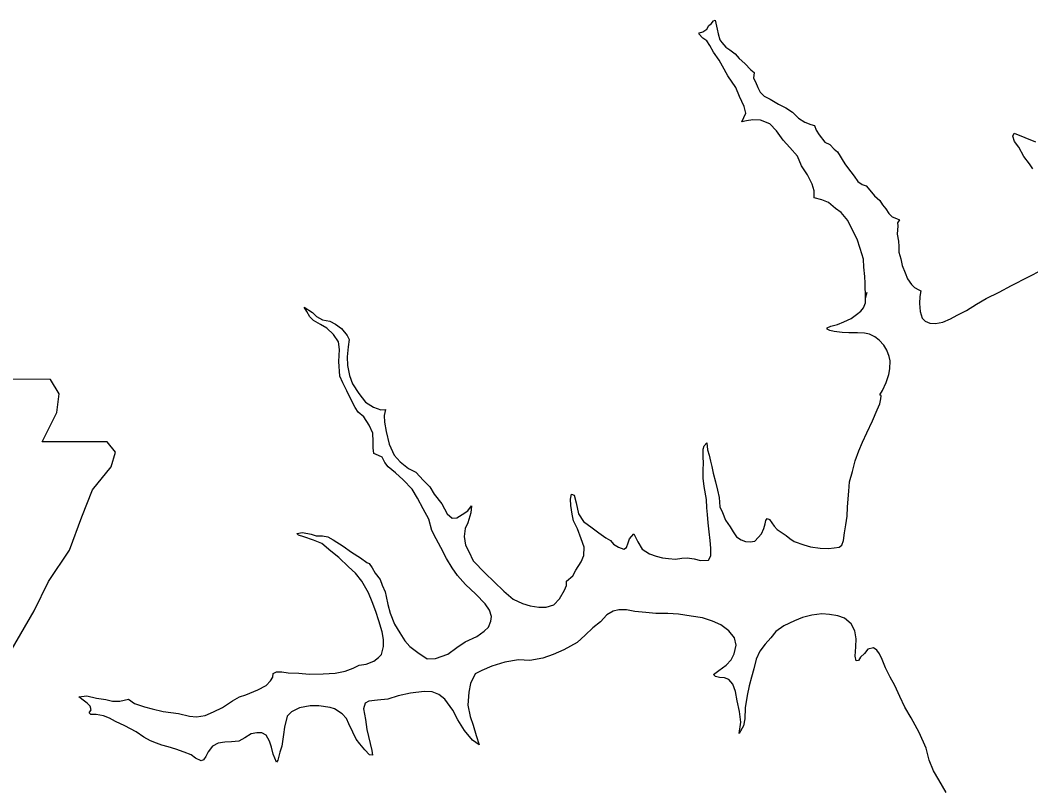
# Model space of a CAD drawing. Extents: x 31699 to 244310, y -8841 to 11474.
# Drawn here: x 133428 to 133701.2, y 409.7 to 617.8 of the extents above; entities that cross this region are included whole.
import ezdxf

# ---------------------------------------------------------------- set-up
doc = ezdxf.new("R2010")
doc.units = 0
doc.layers.add('G-ANNO-TEXT', color=7, linetype='Continuous')
doc.layers.add('R_Draft', color=7, linetype='Continuous')

msp = doc.modelspace()

# ---------------------------------------------------------------- linework, layer by layer
at = {"layer": 'G-ANNO-TEXT'}
msp.add_lwpolyline([(133334.69, 520.74), (133339.77, 486.91), (133337.51, 435.59), (133342.02, 432.77), (133350.48, 432.77), (133350.48, 414.72), (133421.54, 414.72), (133424.92, 422.05), (133423.79, 433.9), (133425.48, 447.43), (133431.69, 458.15), (133435.64, 466.04), (133441.27, 474.5), (133444.66, 483.52), (133447.48, 490.85), (133452.55, 497.06), (133453.68, 501), (133451.43, 503.82), (133433.94, 503.82), (133437.89, 511.72), (133438.46, 516.79), (133436.12, 520.69)], close=True, dxfattribs=at)
at = {"layer": 'R_Draft'}
for points in [[(133656.52, 542.63), (133656.44, 546.69), (133656.3, 548.49), (133656.03, 551.09), (133655.95, 553.23), (133655.08, 556.09), (133654.27, 558.62), (133652.93, 561.22), (133651.73, 563.68), (133649.92, 565.81), (133648.39, 566.94), (133646.45, 568.53), (133644.65, 569.26), (133642.65, 569.78), (133642.58, 571.65), (133642.04, 573.45), (133640.84, 576.05), (133639.23, 578.44), (133638.09, 581.04), (133636.02, 583.43), (133634.22, 585.42), (133632.41, 587.88), (133630.61, 589.81), (133628.07, 590.8), (133626.07, 590.93), (133624.28, 590.65), (133623.08, 590.38), (133624.14, 592.65), (133623.73, 594.52), (133622.39, 597.18), (133621.45, 599.65), (133619.31, 602.77), (133617.84, 605.37), (133616.9, 607.03), (133615.36, 609.16), (133614.43, 611.02), (133613.56, 612.22), (133612.49, 612.95), (133611.42, 614.15), (133611.62, 614.41), (133612.55, 614.68), (133613.61, 615.42), (133614.14, 616.42), (133614.81, 616.89), (133615.41, 617.63), (133615.81, 617.83), (133616.41, 615.43), (133616.68, 614.17), (133617.15, 612.5), (133617.69, 611.84), (133618.76, 610.51), (133619.82, 609.78), (133621.29, 608.72), (133622.36, 607.45), (133623.9, 606.13), (133625.5, 604.4), (133626.37, 603.67), (133626.17, 602.2), (133626.71, 601.2), (133627.38, 599.6), (133628.05, 598.41), (133629.12, 597.28), (133630.72, 596.48), (133632.99, 595.16), (133634.92, 594.16), (133636.79, 592.97), (133638.39, 591.38), (133640.13, 590.25), (133641.73, 589.65), (133642.73, 589.33), (133643.13, 588.06), (133644, 586.8), (133645.47, 584.87), (133646.81, 584.21), (133648.01, 582.94), (133648.88, 582.21), (133649.61, 581.08), (133650.41, 579.75), (133651.08, 578.69), (133652.55, 576.83), (133653.42, 575.69), (133654.43, 574.23), (133655.56, 573.44), (133656.69, 573.04), (133657.7, 571.84), (133658.97, 570.38), (133660.37, 569.12), (133661.1, 567.92), (133661.97, 566.79), (133662.84, 565.53), (133663.71, 564.66), (133664.85, 564.2), (133665.71, 563.87), (133665.18, 563), (133665.25, 562.27), (133665.06, 559.93), (133665.4, 558.07), (133665.47, 556.6), (133665.47, 555.13), (133666.08, 553.27), (133666.41, 551.54)], [(133701.7, 577.68), (133700.83, 579.01), (133699.29, 581.01), (133697.95, 583.54), (133696.82, 585), (133696.28, 586.47), (133696.68, 587.33), (133699.61, 586.15), (133702.48, 584.96)], [(133666.41, 551.54), (133667.22, 549.54), (133667.89, 547.87), (133668.96, 546.34), (133669.7, 545.55), (133670.9, 544.95), (133671.43, 544.62), (133671.17, 543.08), (133671.11, 541.22), (133671.25, 539.02), (133671.85, 537.28), (133672.65, 536.42), (133673.92, 535.89), (133675.45, 535.83), (133677.38, 536.17), (133679.51, 537.05), (133681.31, 538.05), (133683.83, 539.33), (133686.49, 541.01), (133689.08, 542.62), (133692.61, 544.3), (133695.93, 546.05), (133700.59, 548.4), (133704.04, 550.28)], [(133650.15, 533.4), (133648.02, 533.66), (133646.89, 533.92), (133646.15, 534.25), (133646.09, 534.65), (133647.08, 535.12), (133648.88, 535.59), (133650.61, 536.27), (133652.61, 537.14), (133654.07, 538.22), (133655.26, 539.15), (133655.99, 540.09), (133656.52, 541.36), (133656.52, 542.63), (133656.91, 544.3)], [(133514.08, 472.58), (133511.94, 474.23), (133509.54, 476.29), (133507.21, 477.22), (133504.67, 478.14), (133503.21, 478.54), (133502.74, 479.07), (133504.27, 479.27), (133506.6, 478.82), (133507.94, 478.42), (133509.67, 478.43), (133511.13, 478.1), (133512.6, 477.31), (133515.27, 475.58), (133517.54, 473.99), (133519.94, 472.47), (133521.68, 471.2), (133522.28, 470.87), (133523.08, 469.74), (133523.95, 468.28), (133525.29, 466.62), (133525.82, 465.02), (133526.63, 463.29), (133526.9, 461.95), (133527.37, 459.82), (133527.98, 457.49), (133529.12, 454.49), (133530.59, 452.17), (133531.93, 450.04), (133533.33, 448.44), (133535.47, 446.85), (133537.94, 445.12), (133540.27, 445.27), (133543.53, 446.41), (133546.05, 448.22), (133548.25, 449.7), (133551.37, 451.18), (133553.43, 452.59), (133554.56, 453.73), (133555.22, 455.33), (133555.35, 456.6), (133554.81, 458.26), (133553.68, 459.99), (133551.14, 462.65), (133548.33, 465.24), (133546.19, 467.7), (133544.72, 469.76), (133543.25, 472.29), (133541.71, 475.22), (133540.44, 477.55), (133539.23, 479.88), (133538.42, 482.94), (133536.88, 485.74), (133535.34, 488.6), (133533.94, 491.06), (133531.47, 493.52), (133529.4, 495.44), (133527.46, 497.04), (133526.52, 498.23), (133525.85, 499.7), (133524.85, 500.16), (133523.59, 500.69), (133523.38, 502.16), (133523.38, 503.89), (133523.3, 506.16), (133522.3, 508.36), (133520.83, 510.55), (133519.36, 511.88), (133518.55, 513.14), (133517.42, 515.21), (133516.28, 517.6), (133515.14, 519.73), (133514.4, 521.53), (133514.06, 525.53), (133514.25, 528.8), (133513.97, 530.87), (133512.7, 532.86), (133510.83, 534.52), (133509.17, 535.58), (133507.23, 536.64), (133506.23, 537.64), (133505.49, 539.04), (133504.76, 540.23), (133507.02, 538.78), (133508.09, 537.71), (133509.69, 536.85), (133511.63, 536.46), (133513.23, 535.66), (133514.83, 534.47), (133516.37, 532.61), (133516.9, 531.48), (133516.64, 529.54), (133516.38, 526.81), (133516.46, 524.47), (133517, 521.74), (133517.8, 519.54), (133519.54, 516.88), (133521.28, 514.55), (133523.48, 513.23), (133525.42, 512.44), (133526.75, 512.57)], [(133593.84, 478.96), (133594.98, 476.76), (133596.12, 474.83), (133598.05, 473.57), (133599.92, 472.91), (133601.59, 472.45), (133603.25, 472.26), (133605.12, 472.06), (133606.85, 472.34), (133608.25, 472.41), (133610.18, 472.15), (133611.84, 471.76), (133614.04, 471.83), (133614.7, 472.97), (133614.7, 475.1), (133614.49, 477.17), (133614.22, 479.5), (133613.95, 481.9), (133613.81, 484.17), (133613.6, 485.97), (133613.46, 488.24), (133612.85, 491.7), (133612.64, 493.97), (133612.57, 496.37), (133612.7, 497.97), (133612.63, 499.84), (133612.62, 501.84), (133612.88, 502.71), (133613.61, 503.58), (133613.82, 501.64), (133614.22, 500.18), (133614.56, 498.58), (133614.97, 497.11), (133615.3, 495.31), (133615.91, 492.98), (133616.45, 490.78), (133616.92, 488.72), (133617.13, 486.25), (133617.8, 484.72), (133618.67, 482.59), (133619.88, 480.79), (133620.68, 479.46), (133621.61, 478.13), (133622.88, 477.27), (133624.02, 476.87), (133625.28, 476.74), (133626.61, 476.95), (133627.48, 477.95), (133628.4, 478.96), (133629, 480.36), (133629.4, 481.63), (133629.53, 482.56), (133629.92, 483.1), (133630.52, 482.77), (133631.79, 481.04), (133632.6, 480.11), (133633.73, 479.38), (133635, 478.52), (133636, 477.65), (133637.2, 476.86), (133639.8, 475.93), (133641.6, 475.41), (133644.2, 475.08), (133646.46, 474.96), (133648.06, 475.17), (133649.39, 475.37), (133650.12, 475.91), (133650.52, 477.11), (133650.85, 479.18), (133651.17, 481.38), (133651.57, 483.72), (133651.62, 486.18), (133651.82, 488.39), (133652.01, 490.52), (133652.14, 492.99), (133652.99, 495.79), (133653.72, 498.66), (133654.71, 501.34), (133655.64, 503.74), (133656.83, 506.21), (133658.35, 509.49), (133659.67, 512.49), (133660.33, 514.1), (133660.66, 515.43), (133660.73, 516.23), (133660.33, 516.5), (133661.05, 517.7), (133662.05, 519.84), (133662.84, 522.04), (133663.03, 523.58), (133663.16, 525.71), (133662.89, 526.91), (133662.29, 528.58), (133661.48, 529.97), (133660.15, 531.3), (133659.01, 532.17), (133657.61, 532.89), (133656.21, 533.22), (133654.35, 533.28), (133651.95, 533.27), (133650.15, 533.4)], [(133526.75, 512.57), (133526.35, 510.91), (133526.43, 509.11), (133526.9, 506.57), (133527.71, 503.17), (133529.05, 500.25), (133530.72, 498.45), (133532.92, 496.59), (133534.92, 495.6), (133536.99, 493.34), (133538.73, 491.61), (133539.87, 489.62), (133541.94, 487.09), (133543.41, 484.36), (133544.75, 483.17), (133546.01, 483.24), (133547.48, 484.18), (133548.94, 485.18), (133550, 486.52), (133549.81, 484.59), (133548.95, 481.92), (133548.22, 480.38), (133548.03, 478.18), (133548.37, 475.91), (133549.24, 474.18), (133550.44, 471.65), (133553.65, 468.33), (133556.12, 465.94), (133558.73, 463.41), (133561.2, 461.29), (133563.73, 460.1), (133565.86, 459.44), (133568.13, 459.11), (133570.13, 459.12), (133572.26, 459.73), (133573.78, 461.4), (133575.11, 463.68), (133575.64, 465.01), (133575.63, 466.15), (133577.36, 467.62), (133578.22, 469.09), (133579.61, 471.36), (133580.34, 473.1), (133580.4, 475.37), (133579.66, 477.57), (133578.59, 480.3), (133577.58, 482.43), (133577.18, 484.23), (133576.84, 486.56), (133576.77, 488.29), (133577.03, 489.63), (133577.76, 489.36), (133578.3, 487.3), (133578.91, 484.37), (133580.25, 482.24), (133582.58, 480.58), (133584.39, 479.19), (133586.32, 477.86), (133587.52, 477.13), (133588.39, 476.13), (133589.72, 475.34), (133591.12, 474.81), (133591.86, 475.21), (133592.32, 476.48), (133592.65, 477.62), (133593.84, 478.96)], [(133511.8, 431.95), (133508.67, 432.4), (133506.34, 432.4), (133503.48, 431.85), (133501.35, 430.84), (133500.09, 429.64), (133499.37, 426.63), (133499.11, 424.63), (133498.91, 422.76), (133498.72, 421.56), (133498.12, 419.89), (133497.59, 417.76), (133497.26, 417.15), (133496.39, 419.35), (133495.92, 421.22), (133495.38, 422.88), (133494.44, 424.48), (133493.31, 425.14), (133491.91, 425.14), (133490.38, 424.86), (133488.72, 423.79), (133487.06, 422.85), (133485.06, 422.71), (133483.26, 422.63), (133481.47, 422.29), (133479.94, 421.49), (133478.74, 419.95), (133478.15, 418.68), (133477.55, 417.81), (133476.88, 417.54), (133475.35, 418.27), (133474.15, 419.2), (133472.28, 419.86), (133470.02, 420.72), (133467.95, 421.37), (133466.28, 421.77), (133464.82, 422.36), (133463.22, 422.96), (133461.42, 423.95), (133459.35, 425.41), (133456.21, 427), (133453.68, 428.19), (133452.08, 429.12), (133450.48, 429.71), (133448.48, 430.1), (133447.01, 430.1), (133446.61, 430.5), (133447.14, 431.36), (133446.87, 432.3), (133446.07, 433.16), (133445, 433.96), (133443.8, 434.82), (133445.93, 435.09), (133448.6, 434.5), (133451.13, 434.11), (133452.93, 433.65), (133454.86, 433.66), (133457.26, 434.27), (133458.86, 433.08), (133461.52, 432.15), (133463.66, 431.63), (133466.59, 430.91), (133470.79, 430.39), (133473.72, 429.6), (133475.65, 429.41), (133477.98, 429.82), (133480.24, 430.76), (133482.64, 431.97), (133485.36, 433.78), (133487.22, 434.86), (133488.95, 435.4), (133492.21, 436.74), (133494.47, 437.88), (133495.6, 439.16), (133496.26, 440.16), (133496.39, 441.16), (133497.26, 441.63), (133498.72, 441.64), (133500.39, 441.31), (133503.32, 441.25), (133506.05, 441), (133509.85, 441.08), (133513.11, 441.29), (133515.84, 441.77), (133517.97, 442.58), (133519.56, 443.39), (133521.49, 443.66), (133523.55, 444.47), (133524.82, 445.47), (133525.61, 446.34), (133526.21, 448.48), (133526.2, 450.35), (133525.79, 452.41), (133524.92, 455.41), (133524.11, 457.94), (133523.11, 460.54), (133522.1, 463), (133520.36, 466.13), (133518.62, 468.32), (133516.75, 470.05), (133514.08, 472.58)], [(133617.36, 454.3), (133615.16, 455.36), (133612.42, 456.22), (133609.36, 456.67), (133605.89, 457.19), (133603.03, 457.38), (133599.77, 457.37), (133597.1, 457.63), (133594.1, 457.95), (133591.84, 458.41), (133589.84, 458.4), (133588.24, 458.06), (133586.58, 457.05), (133584.86, 455.18), (133582.73, 453.5), (133580.67, 451.49), (133578.55, 449.55), (133574.96, 447.6), (133572.03, 446.32), (133569.3, 445.31), (133565.77, 444.7), (133562.64, 444.89), (133558.98, 444.27), (133555.46, 443.19), (133552.8, 441.98), (133550.93, 441.04), (133549.68, 438.43), (133549.22, 436.1), (133548.96, 432.63), (133549.57, 429.56), (133550.38, 427.17), (133551.25, 424.37), (133552.06, 421.9), (133550.26, 423.16), (133548.12, 425.76), (133546.31, 428.62), (133544.9, 431.28), (133542.76, 434.27), (133541.16, 435.53), (133539.36, 436.19), (133537.16, 436.32), (133533.5, 435.84), (133530.17, 435.16), (133527.38, 434.21), (133524.58, 434), (133522.19, 433.66), (133521.26, 433.12), (133520.8, 431.65), (133521.27, 428.72), (133521.68, 425.99), (133522.55, 422.25), (133523.03, 420.39), (133523.23, 419.12), (133522.36, 419.19), (133521.09, 420.52), (133519.82, 422.11), (133518.82, 423.44), (133517.88, 425.3), (133516.81, 427.57), (133516.14, 429.03), (133515.01, 430.23), (133512.94, 431.62), (133511.8, 431.95)], [(133678.29, 408.99), (133676.28, 412.45), (133674.88, 414.85), (133673.74, 417.71), (133672.93, 420.97), (133670.99, 425.17), (133668.84, 429.16), (133667.17, 432.02), (133665.76, 434.95), (133664.42, 437.88), (133663.15, 440.14), (133661.94, 442.67), (133661, 444.94), (133660.27, 446.47), (133659.6, 447.47), (133658.66, 448.13), (133657.13, 447.79), (133656.2, 446.59), (133655.14, 445.58), (133654.61, 444.71), (133654.01, 444.58), (133653.68, 445.84), (133653.87, 448.38), (133653.93, 450.51), (133653.59, 452.71), (133652.65, 454.58), (133650.85, 456.1), (133648.98, 456.76), (133646.78, 457.15), (133644.72, 457.28), (133641.99, 456.94), (133639.46, 456.32), (133637.33, 455.45), (133634.41, 454.04), (133632.28, 452.56), (133630.89, 450.82), (133629.36, 449.08), (133627.9, 447.21), (133626.97, 445.07), (133626.32, 442.47), (133625.66, 440.2), (133625, 437.86), (133624.54, 435.19), (133623.95, 431.85), (133623.89, 428.92), (133623.5, 427.05), (133622.37, 424.98), (133622.76, 428.05), (133622.42, 430.91), (133621.81, 433.78), (133621.34, 436.31), (133620.6, 438.24), (133619.53, 439.51), (133618.4, 440.04), (133617, 440.1), (133615.93, 440.36), (133615.4, 440.89), (133616.86, 441.96), (133618.79, 443.44), (133620.18, 444.85), (133620.98, 446.52), (133621.57, 448.85), (133621.1, 450.78), (133619.56, 452.71), (133617.36, 454.3)]]:
    msp.add_lwpolyline(points, dxfattribs=at)

doc.saveas('drawing.dxf')
